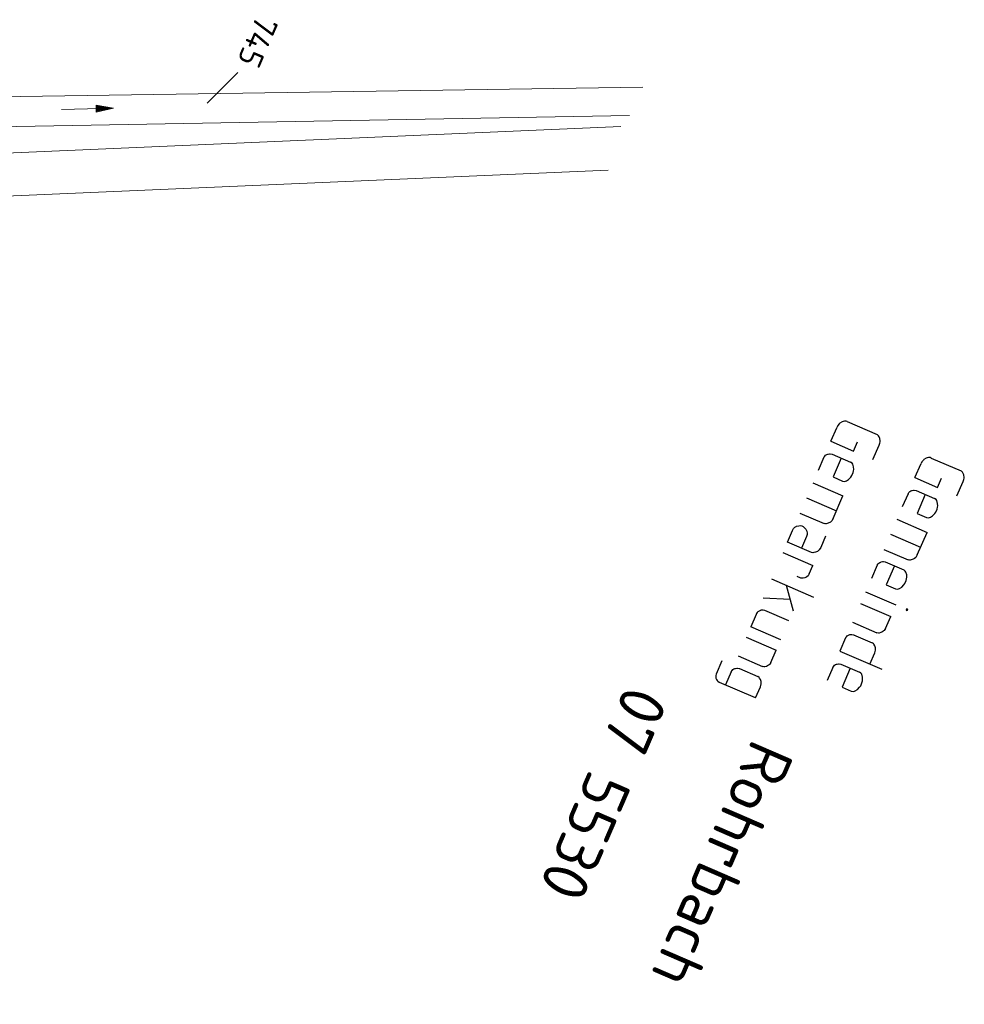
# Model space of a CAD drawing. Header units: metres. Extents: x 3425540 to 3446143, y 5432760 to 5444637.
# Tile 544 of 656: x 3437199 to 3437271, y 5444198 to 5444274. Entities that reach past the tile are written whole.
import ezdxf
from ezdxf.enums import TextEntityAlignment as Align

# ---------------------------------------------------------------- set-up
doc = ezdxf.new("R2010")
doc.units = ezdxf.units.M
for name, color, linetype, lineweight in [('B_Bestand', 9, 'Continuous', 18), ('B_Böschung', 9, 'Continuous', 18), ('B_Flurgrenzen', 9, 'Continuous', 18), ('B_Kilometrierung', 9, 'Continuous', 25)]:
    doc.layers.add(name, color=color, linetype=linetype, lineweight=lineweight)
doc.styles.get("Standard").update_dxf_attribs({"font": 'isocpeur.ttf'})

msp = doc.modelspace()

# ---------------------------------------------------------------- linework, layer by layer
at = {"layer": 'B_Bestand'}
for points in [[(3437201.83, 5444266.733), (3437205.828, 5444266.838), (3437204.497, 5444266.535), (3437204.483, 5444267.07), (3437205.828, 5444266.838)], [(3437204.543, 5444266.599), (3437205.592, 5444266.832), (3437204.532, 5444267.009), (3437204.543, 5444266.599)], [(3437204.589, 5444266.648), (3437205.403, 5444266.827), (3437204.58, 5444266.963), (3437204.589, 5444266.648)], [(3437204.635, 5444266.696), (3437205.199, 5444266.821), (3437204.629, 5444266.917), (3437204.635, 5444266.696)], [(3437204.681, 5444266.745), (3437205.01, 5444266.816), (3437204.677, 5444266.871), (3437204.681, 5444266.745)]]:
    msp.add_lwpolyline(points, dxfattribs=at)
at = {"layer": 'B_Böschung'}
for p, q in [((3437173.027, 5444262.324), (3437244.605, 5444265.443)), ((3437171.522, 5444258.991), (3437243.638, 5444262.11))]:
    msp.add_line(p, q, dxfattribs=at)
at = {"layer": 'B_Flurgrenzen'}
for p, q in [((3437215.326, 5444269.555), (3437212.979, 5444267.207)), ((3437173.685, 5444267.365), (3437246.273, 5444268.442)), ((3437172.637, 5444264.977), (3437245.275, 5444266.28))]:
    msp.add_line(p, q, dxfattribs=at)
at = {"layer": 'B_Kilometrierung'}
for p, q in [((3437261.914, 5444242.876), (3437264.189, 5444241.891)), ((3437260.664, 5444241.376), (3437261.134, 5444242.463)), ((3437260.664, 5444241.376), (3437262.383, 5444240.632)), ((3437262.383, 5444240.632), (3437262.69, 5444241.34)), ((3437263.875, 5444239.986), (3437264.346, 5444241.073)), ((3437260.133, 5444240.149), (3437259.696, 5444239.138)), ((3437260.749, 5444240.393), (3437262.165, 5444239.78)), ((3437268.338, 5444240.096), (3437270.613, 5444239.111)), ((3437267.088, 5444238.596), (3437267.558, 5444239.683)), ((3437267.088, 5444238.596), (3437268.807, 5444237.852)), ((3437268.807, 5444237.852), (3437269.114, 5444238.56)), ((3437259.285, 5444238.19), (3437261.586, 5444237.194)), ((3437267.173, 5444237.613), (3437268.589, 5444237)), ((3437270.299, 5444237.206), (3437270.77, 5444238.293)), ((3437258.793, 5444237.052), (3437261.094, 5444236.056)), ((3437260.842, 5444235.475), (3437261.586, 5444237.194)), ((3437266.557, 5444237.369), (3437266.12, 5444236.358)), ((3437258.29, 5444235.889), (3437260.135, 5444235.09)), ((3437265.709, 5444235.41), (3437268.01, 5444234.414)), ((3437265.217, 5444234.272), (3437267.518, 5444233.276)), ((3437267.266, 5444232.695), (3437268.01, 5444234.414)), ((3437264.714, 5444233.109), (3437266.559, 5444232.31)), ((3437256.982, 5444232.867), (3437259.283, 5444231.871)), ((3437259.009, 5444231.239), (3437259.283, 5444231.871)), ((3437264.194, 5444231.908), (3437263.756, 5444230.896)), ((3437264.81, 5444232.151), (3437266.226, 5444231.539)), ((3437256.112, 5444230.857), (3437259.323, 5444229.467)), ((3437258.361, 5444230.92), (3437258.083, 5444231.04)), ((3437257.25, 5444230.365), (3437257.789, 5444228.42)), ((3437255.488, 5444229.416), (3437257.543, 5444229.307)), ((3437263.313, 5444229.872), (3437265.614, 5444228.876)), ((3437262.93, 5444228.987), (3437265.231, 5444227.992)), ((3437254.936, 5444228.139), (3437254.531, 5444227.203)), ((3437257.456, 5444227.649), (3437255.61, 5444228.448)), ((3437264.826, 5444227.056), (3437265.231, 5444227.992)), ((3437256.832, 5444226.208), (3437254.531, 5444227.203)), ((3437262.306, 5444227.546), (3437264.177, 5444226.736)), ((3437254.186, 5444226.407), (3437256.487, 5444225.411)), ((3437261.787, 5444226.345), (3437261.349, 5444225.333)), ((3437262.402, 5444226.589), (3437263.818, 5444225.976)), ((3437253.563, 5444224.965), (3437255.434, 5444224.156)), ((3437256.082, 5444224.475), (3437256.487, 5444225.411)), ((3437261.349, 5444225.333), (3437264.56, 5444223.944)), ((3437263.65, 5444224.338), (3437264.022, 5444225.197)), ((3437252.319, 5444224.588), (3437251.881, 5444223.577)), ((3437260.813, 5444224.095), (3437260.375, 5444223.083)), ((3437261.429, 5444224.338), (3437262.845, 5444223.726)), ((3437253.043, 5444223.764), (3437252.605, 5444222.753)), ((3437253.684, 5444223.997), (3437255.075, 5444223.396)), ((3437254.906, 5444221.757), (3437252.15, 5444222.95)), ((3437254.906, 5444221.757), (3437255.278, 5444222.617))]:
    msp.add_line(p, q, dxfattribs=at)
for points in [[(3437261.914, 5444242.876), (3437261.838, 5444242.909), (3437261.751, 5444242.917), (3437261.69, 5444242.913), (3437261.592, 5444242.895), (3437261.519, 5444242.867), (3437261.353, 5444242.759), (3437261.305, 5444242.719), (3437261.189, 5444242.589), (3437261.134, 5444242.463)], [(3437264.346, 5444241.073), (3437264.411, 5444241.225), (3437264.43, 5444241.337), (3437264.437, 5444241.424), (3437264.405, 5444241.558), (3437264.391, 5444241.594), (3437264.348, 5444241.703), (3437264.294, 5444241.786), (3437264.254, 5444241.833), (3437264.189, 5444241.891)], [(3437260.133, 5444240.149), (3437260.202, 5444240.239), (3437260.26, 5444240.304), (3437260.344, 5444240.358), (3437260.416, 5444240.387), (3437260.453, 5444240.401), (3437260.55, 5444240.419), (3437260.612, 5444240.423), (3437260.749, 5444240.393), (3437260.774, 5444240.382)], [(3437261.457, 5444240.087), (3437260.833, 5444238.645), (3437261.541, 5444238.339)], [(3437268.338, 5444240.096), (3437268.262, 5444240.129), (3437268.175, 5444240.137), (3437268.114, 5444240.133), (3437268.016, 5444240.115), (3437267.943, 5444240.087), (3437267.777, 5444239.979), (3437267.729, 5444239.939), (3437267.613, 5444239.809), (3437267.558, 5444239.683)], [(3437261.541, 5444238.339), (3437261.679, 5444238.31), (3437261.777, 5444238.327), (3437261.849, 5444238.356), (3437262.016, 5444238.464), (3437262.179, 5444238.634), (3437262.259, 5444238.749), (3437262.358, 5444238.977), (3437262.387, 5444239.114), (3437262.406, 5444239.226), (3437262.395, 5444239.411), (3437262.335, 5444239.617), (3437262.281, 5444239.7), (3437262.165, 5444239.78)], [(3437270.77, 5444238.293), (3437270.835, 5444238.445), (3437270.854, 5444238.557), (3437270.861, 5444238.644), (3437270.829, 5444238.778), (3437270.815, 5444238.814), (3437270.772, 5444238.923), (3437270.718, 5444239.006), (3437270.678, 5444239.053), (3437270.613, 5444239.111)], [(3437266.557, 5444237.369), (3437266.626, 5444237.459), (3437266.684, 5444237.524), (3437266.768, 5444237.578), (3437266.84, 5444237.607), (3437266.877, 5444237.621), (3437266.974, 5444237.639), (3437267.036, 5444237.643), (3437267.173, 5444237.613), (3437267.198, 5444237.602)], [(3437267.881, 5444237.307), (3437267.257, 5444235.865), (3437267.965, 5444235.559)], [(3437267.965, 5444235.559), (3437268.103, 5444235.53), (3437268.201, 5444235.547), (3437268.273, 5444235.576), (3437268.44, 5444235.684), (3437268.603, 5444235.854), (3437268.683, 5444235.969), (3437268.782, 5444236.197), (3437268.811, 5444236.334), (3437268.83, 5444236.446), (3437268.819, 5444236.631), (3437268.759, 5444236.837), (3437268.705, 5444236.92), (3437268.589, 5444237)], [(3437260.842, 5444235.475), (3437260.729, 5444235.283), (3437260.635, 5444235.204), (3437260.588, 5444235.164), (3437260.515, 5444235.136), (3437260.443, 5444235.107), (3437260.309, 5444235.075), (3437260.247, 5444235.071), (3437260.135, 5444235.09)], [(3437260.257, 5444234.122), (3437259.885, 5444233.262), (3437259.772, 5444233.071), (3437259.63, 5444232.952), (3437259.486, 5444232.894), (3437259.352, 5444232.862), (3437259.29, 5444232.859), (3437259.178, 5444232.877), (3437257.332, 5444233.676), (3437257.715, 5444234.561), (3437257.806, 5444234.702), (3437257.911, 5444234.807), (3437257.995, 5444234.861), (3437258.031, 5444234.875), (3437258.201, 5444234.921), (3437258.324, 5444234.928), (3437258.436, 5444234.91), (3437258.537, 5444234.866), (3437258.628, 5444234.797), (3437258.746, 5444234.655), (3437258.829, 5444234.499), (3437258.85, 5444234.34), (3437258.843, 5444234.253), (3437258.802, 5444234.091), (3437258.419, 5444233.206)], [(3437267.266, 5444232.695), (3437267.153, 5444232.503), (3437267.059, 5444232.424), (3437267.012, 5444232.384), (3437266.939, 5444232.356), (3437266.867, 5444232.327), (3437266.733, 5444232.295), (3437266.671, 5444232.291), (3437266.559, 5444232.31)], [(3437264.194, 5444231.908), (3437264.263, 5444231.998), (3437264.321, 5444232.063), (3437264.404, 5444232.117), (3437264.477, 5444232.145), (3437264.513, 5444232.16), (3437264.611, 5444232.178), (3437264.672, 5444232.181), (3437264.81, 5444232.151), (3437264.835, 5444232.141)], [(3437265.518, 5444231.845), (3437264.894, 5444230.404), (3437265.602, 5444230.097)], [(3437259.009, 5444231.239), (3437258.918, 5444231.099), (3437258.824, 5444231.019), (3437258.741, 5444230.965), (3437258.668, 5444230.937), (3437258.534, 5444230.905), (3437258.473, 5444230.901), (3437258.361, 5444230.92)], [(3437265.602, 5444230.097), (3437265.739, 5444230.068), (3437265.837, 5444230.086), (3437265.91, 5444230.114), (3437266.076, 5444230.222), (3437266.24, 5444230.392), (3437266.32, 5444230.507), (3437266.418, 5444230.735), (3437266.448, 5444230.872), (3437266.466, 5444230.984), (3437266.456, 5444231.169), (3437266.395, 5444231.375), (3437266.341, 5444231.459), (3437266.226, 5444231.539)], [(3437266.535, 5444228.508), (3437266.521, 5444228.544), (3437266.47, 5444228.566), (3437266.434, 5444228.552), (3437266.412, 5444228.501), (3437266.426, 5444228.465), (3437266.477, 5444228.443), (3437266.513, 5444228.457), (3437266.535, 5444228.508)], [(3437255.61, 5444228.448), (3437255.472, 5444228.477), (3437255.411, 5444228.474), (3437255.313, 5444228.456), (3437255.277, 5444228.441), (3437255.168, 5444228.398), (3437255.085, 5444228.344), (3437255.027, 5444228.28), (3437254.969, 5444228.215), (3437254.936, 5444228.139)], [(3437264.826, 5444227.056), (3437264.735, 5444226.915), (3437264.688, 5444226.876), (3437264.641, 5444226.836), (3437264.557, 5444226.782), (3437264.485, 5444226.753), (3437264.351, 5444226.721), (3437264.29, 5444226.718), (3437264.177, 5444226.736)], [(3437261.787, 5444226.345), (3437261.856, 5444226.435), (3437261.914, 5444226.5), (3437261.997, 5444226.554), (3437262.07, 5444226.583), (3437262.106, 5444226.597), (3437262.204, 5444226.615), (3437262.265, 5444226.618), (3437262.402, 5444226.589), (3437262.428, 5444226.578)], [(3437264.022, 5444225.197), (3437264.084, 5444225.411), (3437264.077, 5444225.534), (3437264.074, 5444225.595), (3437264.045, 5444225.668), (3437264.017, 5444225.74), (3437263.948, 5444225.86), (3437263.909, 5444225.907), (3437263.818, 5444225.976)], [(3437253.043, 5444223.764), (3437253.112, 5444223.855), (3437253.17, 5444223.92), (3437253.253, 5444223.974), (3437253.326, 5444224.002), (3437253.362, 5444224.017), (3437253.46, 5444224.034), (3437253.521, 5444224.038), (3437253.659, 5444224.008), (3437253.684, 5444223.997)], [(3437256.082, 5444224.475), (3437255.992, 5444224.335), (3437255.944, 5444224.295), (3437255.897, 5444224.255), (3437255.814, 5444224.201), (3437255.741, 5444224.173), (3437255.607, 5444224.141), (3437255.546, 5444224.137), (3437255.434, 5444224.156)], [(3437260.813, 5444224.095), (3437260.882, 5444224.185), (3437260.94, 5444224.25), (3437261.023, 5444224.304), (3437261.096, 5444224.332), (3437261.132, 5444224.347), (3437261.23, 5444224.364), (3437261.291, 5444224.368), (3437261.429, 5444224.338), (3437261.454, 5444224.327)], [(3437262.137, 5444224.032), (3437261.513, 5444222.591), (3437262.221, 5444222.284)], [(3437251.881, 5444223.577), (3437251.862, 5444223.465), (3437251.855, 5444223.378), (3437251.873, 5444223.28), (3437251.901, 5444223.208), (3437251.916, 5444223.171), (3437251.97, 5444223.088), (3437252.009, 5444223.041), (3437252.125, 5444222.961), (3437252.15, 5444222.95)], [(3437255.278, 5444222.617), (3437255.34, 5444222.83), (3437255.334, 5444222.953), (3437255.33, 5444223.015), (3437255.302, 5444223.087), (3437255.273, 5444223.16), (3437255.205, 5444223.279), (3437255.165, 5444223.326), (3437255.075, 5444223.396)], [(3437262.221, 5444222.284), (3437262.358, 5444222.255), (3437262.456, 5444222.273), (3437262.528, 5444222.301), (3437262.695, 5444222.409), (3437262.859, 5444222.579), (3437262.939, 5444222.694), (3437263.037, 5444222.922), (3437263.067, 5444223.059), (3437263.085, 5444223.171), (3437263.075, 5444223.356), (3437263.014, 5444223.562), (3437262.96, 5444223.646), (3437262.845, 5444223.726)]]:
    msp.add_lwpolyline(points, dxfattribs=at)

# ---------------------------------------------------------------- texts
at = {"layer": 'B_Flurgrenzen'}
msp.add_text('745', height=1.8, rotation=246.6001, dxfattribs=at).set_placement((3437216.845, 5444271.905), align=Align.MIDDLE)
at = {"layer": 'B_Kilometrierung'}
for s, p in [('07 5530', (3437245.056, 5444222.932)), ('Rohrbach', (3437254.692, 5444218.762))]:
    msp.add_text(s, height=3.499, rotation=246.59998, dxfattribs=at).set_placement(p)

doc.saveas('drawing.dxf')
